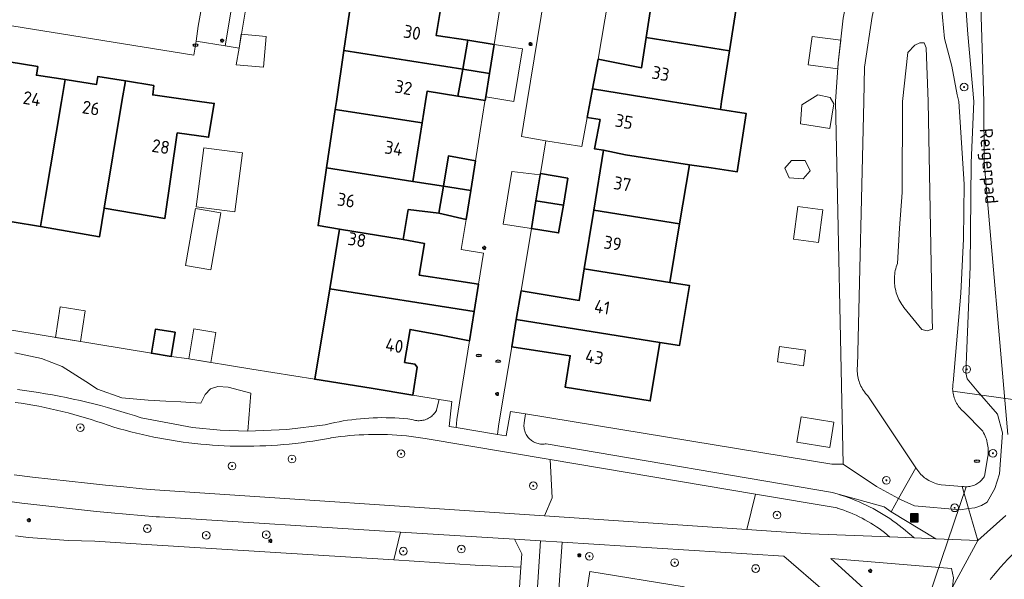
# Model space of a CAD drawing. Header units: metres. Extents: x 152610 to 160096, y 456114 to 462495.
# Tile 572 of 656: x 158562 to 158665, y 460450 to 460508. Entities that reach past the tile are written whole.
import ezdxf
from ezdxf.enums import TextEntityAlignment as Align

# ---------------------------------------------------------------- set-up
doc = ezdxf.new("R2010")
doc.units = ezdxf.units.M
doc.header["$LTSCALE"] = 0.5
doc.layers.get('0').update_dxf_attribs({"linetype": 'CONTINUOUS'})
for name, color, linetype, lineweight in [('B-PV-GK-BESCHOEIING-G', 251, 'GK-BESCHOEIING-SO', 18), ('B-PV-GR-BEPLANTING_CULTUUR_BOSPLANTSOEN-GV', 251, 'CONTINUOUS', 18), ('B-PV-GR-BEPLANTING_CULTUUR_HEESTERS-GV', 251, 'CONTINUOUS', 18), ('B-PV-GR-BOOM-S', 251, 'CONTINUOUS', 25), ('B-PV-GW-TALUD_KRUIN-G', 251, 'CONTINUOUS', 18), ('B-PV-IE-MEUBILAIR-S', 251, 'CONTINUOUS', 25), ('B-PV-IE-MEUBILAIR_WEGMEUBILAIR_AFVALBAK-S', 251, 'CONTINUOUS', 25), ('B-PV-KW-KUNSTWERK_DUIKER-G', 251, 'CONTINUOUS', 18), ('B-PV-OG-BEBOUWING-GV', 6, 'CONTINUOUS', 35), ('B-PV-OG-BEBOUWING-T18', 1, 'CONTINUOUS', 18), ('B-PV-OG-BEBOUWING_SCHUUR-GV', 251, 'CONTINUOUS', 18), ('B-PV-OG-TERREIN_BEGROEID-GV', 251, 'CONTINUOUS', 18), ('B-PV-OG-TOPOGRAFIE-T18', 1, 'CONTINUOUS', 18), ('B-PV-OG-WATER_SLOOT-GV', 251, 'CONTINUOUS', 18), ('B-PV-VH-GESLOTENVERHARDING_ASFALT-GV', 251, 'CONTINUOUS', 18), ('B-PV-VH-HALFVERHARDING_GRAVEL-GV', 251, 'CONTINUOUS', 18), ('B-PV-VH-OPENVERHARDING_BETONSTRAATSTEEN-GV', 251, 'CONTINUOUS', 18), ('B-PV-VH-OPENVERHARDING_STRAATBAKSTEEN-GV', 251, 'CONTINUOUS', 18), ('B-PV-VH-OPENVERHARDING_TEGEL-GV', 251, 'CONTINUOUS', 18)]:
    doc.layers.add(name, color=color, linetype=linetype, lineweight=lineweight)
doc.styles.add('NLCS-ISO', font='NLCS-ISO.ttf')
doc.styles.add('NLCS-ISO-M750-T18', font='NLCS-ISO.ttf', dxfattribs={"height": 1.35})
doc.linetypes.add('GK-BESCHOEIING-SO', pattern='A,18,-3,[1,NLCS.SHX,S=0.6,R=0,X=0,Y=0],-3', length=24)

# ---------------------------------------------------------------- blocks, each defined once
blk = doc.blocks.new('SIE-WEG_AFVALBAK-SO')
h = blk.add_hatch(color=256)
h.dxf.hatch_style = 1
h.paths.add_polyline_path([(-1.5, -1.5), (1.5, -1.5), (1.5, 1.5), (-1.5, 1.5)])
for points in [[(-2, -2), (2, -2), (2, 2), (-2, 2)], [(-1.5, -1.5), (1.5, -1.5), (1.5, 1.5), (-1.5, 1.5)]]:
    blk.add_lwpolyline(points, close=True)
blk = doc.blocks.new('SIE-MEUBILAIR_PAAL_LICHTMAST-SO')
for points in [[(-0.62, 0), (-1, 0)], [(-0.71, 0.71), (-0.44, 0.44)], [(0, 1), (0, 0.62)], [(0.44, 0.44), (0.71, 0.71)], [(1, 0), (0.62, 0)], [(-0.71, -0.71), (-0.44, -0.44)], [(0, -0.62), (0, -1)], [(0.44, -0.44), (0.71, -0.71)]]:
    blk.add_lwpolyline(points)
blk.add_circle((0, 0), 0.5)
blk = doc.blocks.new('SIE-MEUBILAIR_PUT_RIOOLPUT-SO')
blk.add_ellipse((0, 0), major_axis=(1.25, 0), ratio=0.54)
at = {"style": 'NLCS-ISO'}
blk.add_text('ri', height=0.75, dxfattribs=at).set_placement((-0.04, 0.07), align=Align.MIDDLE_CENTER)
blk = doc.blocks.new('SGR-BOOM_GBKN-SO')
at = {"linetype": 'ByBlock', "lineweight": 18}
h = blk.add_hatch(color=0, dxfattribs=at)
h.dxf.hatch_style = 1
edge = h.paths.add_edge_path()
edge.add_arc((0, 0), 0.25, 0, 360)
at = {"color": 0, "linetype": 'ByBlock', "lineweight": 18}
for radius in [2, 0.25]:
    blk.add_circle((0, 0), radius, dxfattribs=at)
at = {"color": 0, "linetype": 'ByBlock', "lineweight": 18, "style": 'NLCS-ISO'}
blk.add_attdef('SOORT', (2.5, 0), '', height=1.5, dxfattribs=at)

msp = doc.modelspace()

# ---------------------------------------------------------------- linework, layer by layer
at = {"layer": 'B-PV-GK-BESCHOEIING-G', "flags": 128}
msp.add_lwpolyline([(158660.574, 460840.433), (158660.688, 460840.182), (158661.267, 460838.898), (158661.944, 460837.217), (158662.182, 460836.328), (158662.542, 460834.404), (158662.754, 460832.895), (158662.605, 460830.251), (158662.226, 460827.161), (158661.902, 460821.35), (158661.084, 460817.154), (158660.575, 460814.837), (158658.972, 460812.504), (158658.553, 460809.796), (158657.206, 460802.376), (158656.45, 460792.575), (158656.026, 460785.699), (158656.193, 460780.298), (158656.735, 460773.796), (158657.079, 460771.164), (158657.258, 460767.061), (158656.817, 460759.74), (158656.571, 460752.129), (158656.245, 460744.944), (158655.846, 460740.353), (158655.364, 460736.788), (158654.55, 460730.316), (158654.672, 460725.96), (158655.204, 460720.988), (158655.936, 460711.756), (158655.714, 460703.43), (158655.764, 460698.105), (158655.439, 460694.096), (158654.616, 460689.27), (158653.261, 460682.505), (158652.773, 460676.616), (158652.639, 460666.489), (158652.619, 460659.887), (158652.445, 460653.283), (158652.484, 460646.584), (158652.413, 460642.189), (158652.003, 460636.223), (158652.356, 460635.354), (158652.883, 460634.699), (158652.762, 460628.89), (158652.507, 460619.517), (158652.33, 460613.437), (158651.804, 460607.276), (158651.029, 460597.552), (158650.936, 460590.233), (158651.469, 460585.202), (158652.954, 460576.285), (158653.46, 460572.455), (158654.008, 460568.276), (158654.484, 460562.935), (158654.649, 460557.902), (158654.699, 460552.674), (158654.796, 460546.15), (158654.797, 460542.568), (158653.954, 460527.829), (158653.969, 460525.235), (158653.924, 460522.989), (158653.627, 460520.818), (158650.948, 460508.837), (158650.147, 460503.547), (158650.094, 460499.999), (158649.419, 460472.464), (158649.406, 460472.287), (158649.401, 460472.11), (158649.405, 460471.933), (158649.416, 460471.756), (158649.435, 460471.58), (158649.462, 460471.405), (158649.497, 460471.232), (158649.54, 460471.06), (158649.59, 460470.89), (158649.648, 460470.723), (158649.714, 460470.558), (158649.787, 460470.397), (158649.867, 460470.239), (158649.954, 460470.085), (158650.048, 460469.934), (158650.149, 460469.789), (158650.256, 460469.648), (158650.37, 460469.512), (158650.489, 460469.381), (158650.497, 460469.373), (158655.497, 460461.905), (158655.589, 460461.759), (158655.688, 460461.618), (158655.793, 460461.481), (158655.905, 460461.349), (158656.022, 460461.223), (158656.146, 460461.102), (158656.274, 460460.987), (158656.408, 460460.878), (158656.547, 460460.776), (158656.69, 460460.68), (158656.838, 460460.59), (158656.99, 460460.508), (158657.145, 460460.433), (158657.304, 460460.365), (158657.465, 460460.304), (158657.63, 460460.252), (158657.796, 460460.206), (158657.965, 460460.169), (158658.135, 460460.139), (158660.313, 460459.975), (158660.443, 460459.953), (158660.575, 460459.939), (158660.707, 460459.932), (158660.839, 460459.934), (158660.971, 460459.944), (158661.101, 460459.962), (158661.231, 460459.987), (158661.359, 460460.021), (158661.484, 460460.062), (158661.607, 460460.11), (158661.727, 460460.166), (158661.843, 460460.229), (158661.955, 460460.299), (158662.063, 460460.376), (158662.166, 460460.459), (158662.263, 460460.548), (158662.355, 460460.643), (158662.441, 460460.743), (158662.521, 460460.848), (158662.595, 460460.958), (158662.637, 460461.029), (158662.999, 460463.069), (158663.018, 460463.25), (158663.029, 460463.432), (158663.032, 460463.613), (158663.027, 460463.795), (158663.014, 460463.977), (158662.993, 460464.157), (158662.964, 460464.337), (158662.927, 460464.515), (158662.883, 460464.692), (158662.831, 460464.866), (158662.771, 460465.038), (158662.703, 460465.207), (158662.629, 460465.373), (158662.547, 460465.535), (158662.458, 460465.694), (158662.454, 460465.7), (158660.53, 460467.699), (158660.45, 460467.764), (158660.331, 460467.869), (158660.217, 460467.98), (158660.11, 460468.096), (158660.008, 460468.218), (158659.912, 460468.345), (158659.823, 460468.476), (158659.741, 460468.612), (158659.666, 460468.751), (158659.598, 460468.895), (158659.537, 460469.041), (158659.483, 460469.191), (158659.438, 460469.342), (158659.4, 460469.496), (158659.369, 460469.652), (158659.347, 460469.809), (158659.332, 460469.967), (158659.326, 460470.126), (158659.328, 460470.284), (158659.337, 460470.443), (158659.355, 460470.6), (158659.38, 460470.757), (158660.159, 460480.059), (158660.465, 460485.726), (158660.52, 460491.4), (158659.972, 460499.999), (158659.78, 460500.68), (158659.241, 460503.669), (158658.477, 460506.528), (158658.164, 460509.867), (158658.263, 460512.83), (158658.588, 460516.801), (158658.65, 460519.531), (158658.575, 460522.28), (158658.269, 460524.989), (158658.221, 460526.615), (158658.441, 460528.765), (158658.518, 460532.019), (158658.571, 460532.948), (158659.061, 460535.197), (158658.856, 460537.248), (158658.232, 460538.67)], dxfattribs=at)
msp.add_lwpolyline([(158654.064, 460490.523), (158654.12, 460499.999), (158654.668, 460505.083), (158655.399, 460505.862), (158655.921, 460506.098), (158656.366, 460506.081), (158656.582, 460505.559), (158656.762, 460499.999), (158657.188, 460477.468), (158657.222, 460476.329), (158656.684, 460476.16), (158656.133, 460476.284), (158654.262, 460478.573), (158654.258, 460478.577), (158654.142, 460478.732), (158654.033, 460478.892), (158653.93, 460479.056), (158653.834, 460479.224), (158653.745, 460479.395), (158653.663, 460479.571), (158653.588, 460479.749), (158653.521, 460479.931), (158653.461, 460480.115), (158653.409, 460480.301), (158653.365, 460480.49), (158653.329, 460480.68), (158653.3, 460480.871), (158653.28, 460481.064), (158653.267, 460481.257), (158653.263, 460481.45), (158653.266, 460481.644), (158653.278, 460481.837), (158653.297, 460482.029), (158653.324, 460482.221), (158653.36, 460482.411), (158653.403, 460482.6), (158653.453, 460482.787), (158653.512, 460482.971), (158653.578, 460483.153), (158653.806, 460486.839)], close=True, dxfattribs=at)
at = {"layer": 'B-PV-GR-BEPLANTING_CULTUUR_BOSPLANTSOEN-GV', "flags": 128}
for points in [[(158665.073, 460465.375), (158662.589, 460493.654), (158662.584, 460500), (158661.877, 460522.117)], [(158658.164, 460509.867), (158658.477, 460506.528), (158659.241, 460503.669), (158659.78, 460500.68), (158659.972, 460499.999), (158660.52, 460491.4), (158660.465, 460485.726), (158660.159, 460480.059), (158659.38, 460470.757), (158659.355, 460470.6), (158659.337, 460470.443), (158659.328, 460470.284), (158659.326, 460470.126), (158659.332, 460469.967), (158659.347, 460469.809), (158659.369, 460469.652), (158659.4, 460469.497), (158659.438, 460469.343), (158659.483, 460469.191), (158659.537, 460469.041), (158659.598, 460468.895), (158659.666, 460468.751), (158659.741, 460468.612), (158659.823, 460468.476), (158659.912, 460468.345), (158660.008, 460468.218), (158660.11, 460468.096), (158660.217, 460467.98), (158660.331, 460467.869), (158660.45, 460467.764), (158660.53, 460467.699), (158662.454, 460465.7), (158662.458, 460465.694), (158662.547, 460465.535), (158662.629, 460465.373), (158662.703, 460465.207), (158662.771, 460465.038), (158662.831, 460464.866), (158662.883, 460464.692), (158662.927, 460464.515), (158662.964, 460464.337), (158662.993, 460464.157), (158663.014, 460463.977), (158663.027, 460463.795), (158663.032, 460463.613), (158663.029, 460463.431), (158663.018, 460463.25), (158662.999, 460463.069), (158662.637, 460461.029), (158662.595, 460460.958), (158662.521, 460460.848), (158662.441, 460460.743), (158662.355, 460460.643), (158662.263, 460460.548), (158662.166, 460460.459), (158662.063, 460460.376), (158661.955, 460460.299), (158661.843, 460460.229), (158661.727, 460460.166), (158661.607, 460460.11), (158661.484, 460460.062), (158661.359, 460460.021), (158661.231, 460459.987), (158661.101, 460459.962), (158660.97, 460459.944), (158660.839, 460459.934), (158660.707, 460459.932), (158660.575, 460459.939), (158660.443, 460459.953), (158660.313, 460459.975), (158660.988, 460457.657), (158661.626, 460457.756), (158662.319, 460457.968), (158662.92, 460458.346), (158663.712, 460459.759), (158664.211, 460461.289), (158664.5, 460465.555), (158663.998, 460467.496), (158661.877, 460469.906), (158660.846, 460471.17), (158660.698, 460471.788), (158661.157, 460482.82), (158661.262, 460493.616), (158661.52, 460500), (158660.9, 460506.994), (158660.337, 460514.692)], [(158660.337, 460514.692), (158660.9, 460506.994), (158661.52, 460500), (158661.262, 460493.616), (158661.157, 460482.82), (158660.698, 460471.788), (158660.846, 460471.17), (158661.877, 460469.906), (158663.998, 460467.496), (158664.5, 460465.555), (158664.211, 460461.289), (158663.712, 460459.759), (158662.92, 460458.346), (158662.319, 460457.968), (158661.626, 460457.756), (158660.988, 460457.657), (158661.95, 460454.357), (158664.854, 460456.95)], [(158647.946, 460508.649), (158647.425, 460503.998), (158647.135, 460500), (158647.947, 460462.275), (158651.415, 460459.951), (158653.707, 460458.7), (158655.497, 460461.905), (158650.497, 460469.373), (158650.489, 460469.381), (158650.37, 460469.512), (158650.256, 460469.648), (158650.149, 460469.789), (158650.048, 460469.935), (158649.954, 460470.084), (158649.867, 460470.239), (158649.787, 460470.397), (158649.714, 460470.558), (158649.648, 460470.723), (158649.59, 460470.89), (158649.54, 460471.06), (158649.497, 460471.232), (158649.462, 460471.405), (158649.435, 460471.58), (158649.416, 460471.756), (158649.405, 460471.933), (158649.401, 460472.11), (158649.406, 460472.287), (158649.419, 460472.464), (158650.094, 460499.999), (158650.147, 460503.547), (158650.948, 460508.837)], [(158561.787, 460473.872), (158564.56, 460473.283), (158566.721, 460472.424), (158569.2, 460470.872), (158570.412, 460470.066), (158572.927, 460469.174), (158575.681, 460468.93), (158577.514, 460468.831), (158579.066, 460468.747), (158581.149, 460468.635), (158581.591, 460469.513), (158582.157, 460470.117), (158582.92, 460470.367), (158583.982, 460470.294), (158586.334, 460469.653), (158586.033, 460465.718), (158590.07, 460465.876), (158594.078, 460466.388), (158594.206, 460466.419), (158594.642, 460466.52), (158595.08, 460466.614), (158595.52, 460466.699), (158595.961, 460466.777), (158596.403, 460466.846), (158596.847, 460466.908), (158597.291, 460466.962), (158597.736, 460467.008), (158598.183, 460467.046), (158598.629, 460467.076), (158599.077, 460467.098), (158599.524, 460467.112), (158599.972, 460467.118), (158600.42, 460467.116), (158600.867, 460467.106), (158601.315, 460467.088), (158601.762, 460467.062), (158602.208, 460467.028), (158602.654, 460466.986), (158603.099, 460466.936), (158603.22, 460466.894), (158603.344, 460466.86), (158603.47, 460466.834), (158603.597, 460466.815), (158603.724, 460466.805), (158603.853, 460466.802), (158603.981, 460466.808), (158604.109, 460466.821), (158604.235, 460466.843), (158604.36, 460466.872), (158604.483, 460466.909), (158604.603, 460466.954), (158604.72, 460467.006), (158604.834, 460467.065), (158604.944, 460467.131), (158605.05, 460467.204), (158605.151, 460467.283), (158605.246, 460467.368), (158605.337, 460467.46), (158605.421, 460467.556), (158605.499, 460467.658), (158605.571, 460467.764), (158605.636, 460467.875), (158605.666, 460467.933), (158605.917, 460469.022), (158603.181, 460469.466), (158598.842, 460470.169), (158592.99, 460471.118), (158586.46, 460472.177), (158579.698, 460473.273), (158578.049, 460473.479), (158576.006, 460473.815), (158547.353, 460478.529)], [(158561.738, 460461.167), (158563.638, 460460.938), (158565.539, 460460.717), (158567.441, 460460.505), (158569.344, 460460.3), (158571.247, 460460.103), (158573.152, 460459.914), (158575.057, 460459.733), (158576.355, 460459.614), (158616.877, 460456.902), (158617.685, 460458.767), (158617.461, 460462.753), (158604.459, 460464.944), (158603.974, 460465.023), (158603.488, 460465.094), (158603.002, 460465.157), (158602.514, 460465.212), (158602.025, 460465.26), (158601.536, 460465.299), (158601.045, 460465.33), (158600.555, 460465.353), (158600.064, 460465.369), (158599.573, 460465.376), (158599.082, 460465.375), (158598.591, 460465.367), (158598.1, 460465.35), (158597.61, 460465.325), (158597.12, 460465.292), (158596.631, 460465.252), (158596.142, 460465.203), (158595.655, 460465.146), (158595.168, 460465.082), (158594.682, 460465.01), (158594.647, 460465.004), (158594.602, 460464.995), (158593.997, 460464.883), (158593.391, 460464.779), (158592.783, 460464.683), (158592.174, 460464.595), (158591.564, 460464.514), (158590.953, 460464.442), (158590.342, 460464.377), (158589.729, 460464.321), (158589.116, 460464.272), (158588.502, 460464.231), (158587.888, 460464.199), (158587.273, 460464.174), (158586.658, 460464.157), (158586.043, 460464.149), (158585.428, 460464.148), (158584.813, 460464.155), (158584.198, 460464.171), (158583.583, 460464.194), (158582.969, 460464.225), (158582.355, 460464.265), (158581.742, 460464.312), (158581.129, 460464.367), (158580.517, 460464.43), (158579.906, 460464.502), (158579.296, 460464.581), (158578.687, 460464.668), (158578.079, 460464.763), (158577.473, 460464.866), (158576.868, 460464.976), (158576.264, 460465.095), (158575.662, 460465.221), (158575.062, 460465.356), (158574.463, 460465.498), (158573.867, 460465.648), (158573.272, 460465.805), (158572.679, 460465.97), (158572.089, 460466.143), (158571.501, 460466.324), (158570.913, 460466.531), (158570.323, 460466.73), (158569.731, 460466.922), (158569.135, 460467.106), (158568.538, 460467.282), (158567.938, 460467.451), (158567.337, 460467.611), (158566.733, 460467.765), (158566.127, 460467.91), (158565.52, 460468.048), (158564.91, 460468.178), (158564.299, 460468.3), (158563.687, 460468.414), (158563.073, 460468.52), (158562.458, 460468.618), (158561.842, 460468.709)], [(158561.863, 460454.827), (158563.234, 460454.673), (158564.607, 460454.543), (158565.982, 460454.436), (158567.359, 460454.354), (158568.738, 460454.295), (158570.117, 460454.261), (158574.95, 460453.97), (158601.231, 460452.32), (158601.904, 460455.226), (158576.833, 460456.798), (158576.49, 460456.824), (158574.936, 460456.949), (158573.384, 460457.082), (158571.832, 460457.222), (158570.281, 460457.371), (158568.731, 460457.527), (158567.182, 460457.692), (158565.633, 460457.864), (158564.085, 460458.044), (158562.539, 460458.233), (158560.993, 460458.429)]]:
    msp.add_lwpolyline(points, dxfattribs=at)
for points in [[(158585.346, 460515.728), (158582.194, 460516.286), (158582.001, 460515.193), (158582.119, 460515.174), (158581.417, 460510.899), (158580.882, 460507.834), (158580.646, 460506.282), (158583.657, 460505.791)], [(158656.366, 460506.081), (158655.921, 460506.098), (158655.399, 460505.862), (158654.668, 460505.084), (158654.12, 460499.999), (158654.064, 460490.523), (158653.806, 460486.839), (158653.578, 460483.153), (158653.512, 460482.971), (158653.453, 460482.787), (158653.403, 460482.6), (158653.359, 460482.411), (158653.324, 460482.221), (158653.297, 460482.029), (158653.278, 460481.837), (158653.266, 460481.644), (158653.263, 460481.45), (158653.267, 460481.257), (158653.28, 460481.064), (158653.3, 460480.871), (158653.329, 460480.68), (158653.365, 460480.49), (158653.409, 460480.301), (158653.461, 460480.115), (158653.521, 460479.931), (158653.588, 460479.749), (158653.663, 460479.571), (158653.745, 460479.395), (158653.834, 460479.224), (158653.93, 460479.056), (158654.033, 460478.892), (158654.142, 460478.732), (158654.258, 460478.578), (158654.262, 460478.573), (158656.133, 460476.284), (158656.684, 460476.16), (158657.222, 460476.329), (158657.188, 460477.468), (158656.762, 460499.999), (158656.582, 460505.559)], [(158646.75, 460462.269), (158614.911, 460467.521), (158614.77, 460466.584), (158614.755, 460466.461), (158614.748, 460466.337), (158614.749, 460466.213), (158614.758, 460466.089), (158614.775, 460465.966), (158614.8, 460465.844), (158614.832, 460465.724), (158614.873, 460465.607), (158614.92, 460465.492), (158614.975, 460465.381), (158615.038, 460465.273), (158615.106, 460465.17), (158615.182, 460465.071), (158615.263, 460464.978), (158615.351, 460464.89), (158615.444, 460464.807), (158615.542, 460464.731), (158615.645, 460464.661), (158615.752, 460464.598), (158615.862, 460464.543), (158615.977, 460464.494), (158616.094, 460464.453), (158616.213, 460464.419), (158616.335, 460464.393), (158616.458, 460464.375), (158616.581, 460464.365), (158616.705, 460464.363), (158616.83, 460464.369), (158616.953, 460464.383), (158617.041, 460464.398), (158646.819, 460459.336), (158646.935, 460459.304), (158652.2, 460457.851), (158652.933, 460457.315), (158653.707, 460458.7), (158651.415, 460459.951), (158647.947, 460462.275)], [(158647.3, 460457.726), (158638.808, 460459.157), (158637.917, 460455.494), (158644.55, 460455.05), (158652.774, 460454.722), (158652.508, 460454.946), (158652.237, 460455.163), (158651.96, 460455.374), (158651.68, 460455.579), (158651.394, 460455.777), (158651.104, 460455.968), (158650.81, 460456.153), (158650.511, 460456.331), (158650.209, 460456.502), (158649.902, 460456.666), (158649.592, 460456.823), (158649.278, 460456.973), (158648.961, 460457.115), (158648.641, 460457.25), (158648.318, 460457.378), (158647.992, 460457.499), (158647.663, 460457.611), (158647.332, 460457.716)], [(158613.774, 460454.482), (158601.904, 460455.226), (158601.231, 460452.32), (158609.68, 460451.79), (158614.436, 460451.577), (158614.528, 460452.97)]]:
    msp.add_lwpolyline(points, close=True, dxfattribs=at)
at = {"layer": 'B-PV-GR-BEPLANTING_CULTUUR_HEESTERS-GV', "flags": 128}
for points in [[(158614.578, 460505.466), (158611.637, 460505.933), (158611.154, 460502.911), (158610.764, 460500.472), (158613.709, 460500)], [(158616.442, 460492.358), (158613.497, 460492.717), (158612.592, 460487.241), (158615.514, 460486.774), (158615.995, 460489.671)], [(158632.61, 460444.39), (158633.41, 460449.19), (158643.23, 460447.61), (158642.44, 460442.82), (158648.8, 460441.872), (158648.994, 460441.848), (158649.317, 460441.8), (158649.512, 460441.767), (158650.437, 460445.225), (158641.77, 460452.73), (158618.728, 460454.173), (158618.179, 460446.271), (158619.52, 460446.336), (158620.86, 460446.252), (158621.61, 460451.11), (158631.42, 460449.53), (158630.62, 460444.71)]]:
    msp.add_lwpolyline(points, close=True, dxfattribs=at)
msp.add_lwpolyline([(158659.3, 460449.49), (158659.423, 460450.464), (158659.2, 460451.42), (158646.64, 460452.47), (158653.849, 460445.947)], dxfattribs=at)
at = {"layer": 'B-PV-GW-TALUD_KRUIN-G', "flags": 128}
for points in [[(158651.7, 460539.057), (158651.406, 460534.053), (158651.467, 460531.214), (158651.489, 460530.201), (158651.018, 460525.199), (158650.139, 460518.598), (158648.866, 460513.299), (158647.946, 460508.649), (158647.425, 460503.998), (158647.135, 460500), (158647.947, 460462.275), (158651.415, 460459.951), (158653.707, 460458.7)], [(158660.988, 460457.657), (158661.626, 460457.756), (158662.319, 460457.968), (158662.92, 460458.346), (158663.712, 460459.759), (158664.211, 460461.289), (158664.5, 460465.555), (158663.998, 460467.496), (158661.877, 460469.906), (158660.846, 460471.17), (158660.698, 460471.788), (158661.157, 460482.82), (158661.262, 460493.616), (158661.52, 460500), (158660.9, 460506.994), (158660.337, 460514.692), (158660.08, 460524.023), (158660.462, 460534.854), (158660.454, 460538.538)], [(158653.707, 460458.7), (158653.888, 460458.601), (158655.36, 460457.955), (158660.096, 460457.519), (158660.988, 460457.657)]]:
    msp.add_lwpolyline(points, dxfattribs=at)
at = {"layer": 'B-PV-KW-KUNSTWERK_DUIKER-G', "flags": 128}
for points in [[(158672.569, 460468.034), (158659.343, 460469.857)], [(158646.507, 460418.063), (158660.715, 460459.933)]]:
    msp.add_lwpolyline(points, dxfattribs=at)
at = {"layer": 'B-PV-OG-BEBOUWING-GV', "flags": 128}
for points in [[(158637.093, 460511.466), (158623.995, 460513.579), (158623.497, 460510.528), (158627.947, 460509.811), (158627.457, 460506.633), (158636.123, 460505.252)], [(158603.191, 460510.835), (158596.961, 460511.749), (158596.916, 460511.443), (158596.014, 460505.297), (158608.385, 460503.347), (158608.926, 460506.365), (158605.629, 460506.838), (158606.204, 460510.393)], [(158636.123, 460505.252), (158627.457, 460506.633), (158626.975, 460503.509), (158622.457, 460504.388), (158621.87, 460501.302), (158629.968, 460500), (158635.172, 460499.163), (158635.303, 460500)], [(158611.637, 460505.933), (158608.926, 460506.365), (158608.385, 460503.347), (158611.154, 460502.911)], [(158608.385, 460503.347), (158596.014, 460505.297), (158595.237, 460500), (158595.115, 460499.173), (158604.163, 460497.77), (158604.523, 460499.999), (158604.697, 460501.074), (158607.885, 460500.558)], [(158564.194, 460503.628), (158561.202, 460504.125), (158559.042, 460490.906), (158558.557, 460487.956), (158564.454, 460487.01), (158564.964, 460489.91), (158566.66, 460500), (158567.041, 460502.267), (158564.041, 460502.728)], [(158573.301, 460502.143), (158570.444, 460502.606), (158570.3, 460501.765), (158567.24, 460502.236), (158567.041, 460502.267), (158566.66, 460500), (158564.964, 460489.91), (158564.454, 460487.01), (158570.608, 460485.928), (158571.079, 460488.893), (158571.084, 460488.892), (158572.943, 460500)], [(158611.154, 460502.911), (158608.385, 460503.347), (158607.885, 460500.558), (158610.705, 460500.108), (158610.764, 460500.472)], [(158576.272, 460501.661), (158573.301, 460502.143), (158572.943, 460500), (158571.084, 460488.892), (158577.407, 460487.84), (158578.685, 460496.728), (158581.944, 460496.281), (158582.544, 460499.788), (158581.022, 460499.999), (158576.136, 460500.67)], [(158621.302, 460498.318), (158622.656, 460498.109), (158622.075, 460495.086), (158623.016, 460494.947), (158625.302, 460494.464), (158631.949, 460493.415), (158634.223, 460493.082), (158636.901, 460492.664), (158637.85, 460498.745), (158635.172, 460499.163), (158629.968, 460500), (158621.87, 460501.302), (158621.623, 460500)], [(158604.163, 460497.77), (158595.115, 460499.173), (158594.223, 460493.096), (158603.179, 460491.688)], [(158609.699, 460493.828), (158606.89, 460494.328), (158606.365, 460491.187), (158609.205, 460490.741)], [(158625.302, 460494.464), (158623.016, 460494.947), (158622.006, 460488.706), (158630.929, 460487.272), (158631.949, 460493.415)], [(158595.566, 460486.713), (158602.199, 460485.627), (158602.705, 460488.759), (158605.896, 460488.378), (158606.365, 460491.187), (158603.179, 460491.688), (158594.223, 460493.096), (158593.342, 460487.096)], [(158619.32, 460492.021), (158616.464, 460492.493), (158616.442, 460492.358), (158615.995, 460489.671), (158618.843, 460489.214)], [(158609.205, 460490.741), (158606.365, 460491.187), (158605.896, 460488.378), (158608.724, 460487.735)], [(158618.843, 460489.214), (158615.995, 460489.671), (158615.514, 460486.774), (158618.351, 460486.321)], [(158630.929, 460487.272), (158622.006, 460488.706), (158621.018, 460482.601), (158629.913, 460481.157)], [(158602.199, 460485.627), (158595.566, 460486.713), (158594.542, 460480.512), (158609.561, 460478.141), (158610.018, 460481.009), (158607.074, 460481.457), (158603.85, 460481.948), (158604.398, 460485.231)], [(158613.945, 460477.329), (158628.881, 460474.943), (158630.933, 460474.631), (158631.973, 460480.853), (158629.913, 460481.157), (158621.018, 460482.601), (158620.483, 460479.294), (158614.438, 460480.298)], [(158609.561, 460478.141), (158594.542, 460480.512), (158592.99, 460471.118), (158598.842, 460470.169), (158603.181, 460469.466), (158603.649, 460472.354), (158603.402, 460472.697), (158602.334, 460472.869), (158602.906, 460476.294), (158606.13, 460475.682), (158609.081, 460475.122)], [(158628.881, 460474.943), (158613.945, 460477.329), (158613.472, 460474.483), (158619.554, 460473.556), (158619.026, 460470.296), (158627.871, 460468.864)], [(158578.482, 460476.017), (158576.417, 460476.312), (158576.006, 460473.815), (158578.049, 460473.479)]]:
    msp.add_lwpolyline(points, close=True, dxfattribs=at)
at = {"layer": 'B-PV-OG-BEBOUWING_SCHUUR-GV', "flags": 128}
for points in [[(158587.942, 460506.743), (158585.354, 460506.986), (158585.116, 460505.553), (158584.829, 460503.822), (158587.645, 460503.559)], [(158647.69, 460506.362), (158644.714, 460506.743), (158644.313, 460503.804), (158647.38, 460503.377), (158647.425, 460503.998)], [(158646.577, 460500.42), (158645.321, 460500.698), (158643.645, 460499.645), (158643.506, 460497.673), (158646.543, 460497.202), (158646.954, 460499.758)], [(158585.482, 460494.651), (158581.463, 460495.187), (158580.644, 460489.044), (158584.663, 460488.508)], [(158644.501, 460492.779), (158643.992, 460493.869), (158642.576, 460493.855), (158641.877, 460493.068), (158642.336, 460492.072), (158643.779, 460491.967)], [(158645.813, 460488.738), (158643.22, 460489.072), (158642.783, 460485.675), (158645.376, 460485.342)], [(158583.225, 460488.421), (158580.606, 460488.88), (158579.565, 460482.947), (158582.184, 460482.488)], [(158569.122, 460478.241), (158566.516, 460478.634), (158566.036, 460475.455), (158568.636, 460475.027)], [(158582.713, 460475.986), (158580.404, 460476.367), (158579.889, 460473.242), (158582.199, 460472.868)], [(158644.029, 460474.138), (158641.331, 460474.522), (158641.101, 460472.908), (158643.8, 460472.524)], [(158646.981, 460466.634), (158643.557, 460467.19), (158643.134, 460464.584), (158646.557, 460464.028)]]:
    msp.add_lwpolyline(points, close=True, dxfattribs=at)
at = {"layer": 'B-PV-OG-TERREIN_BEGROEID-GV', "flags": 128}
for points in [[(158585.346, 460515.728), (158583.657, 460505.791), (158585.116, 460505.553), (158586.745, 460515.361)], [(158562.087, 460470.043), (158562.814, 460469.947), (158563.54, 460469.843), (158564.264, 460469.731), (158564.987, 460469.611), (158565.709, 460469.483), (158566.429, 460469.347), (158567.148, 460469.204), (158567.865, 460469.052), (158568.58, 460468.893), (158569.294, 460468.726), (158570.006, 460468.552), (158570.716, 460468.369), (158571.423, 460468.179), (158572.129, 460467.981), (158572.833, 460467.775), (158573.534, 460467.562), (158574.233, 460467.341), (158574.929, 460467.112), (158580.275, 460466.111), (158583.148, 460465.824), (158586.033, 460465.718), (158586.334, 460469.653), (158583.982, 460470.294), (158582.92, 460470.367), (158582.157, 460470.117), (158581.591, 460469.513), (158581.149, 460468.635), (158579.066, 460468.747), (158577.514, 460468.831), (158575.681, 460468.93), (158572.927, 460469.174), (158570.412, 460470.066), (158569.2, 460470.872), (158566.721, 460472.424), (158564.56, 460473.283), (158561.787, 460473.872)]]:
    msp.add_lwpolyline(points, dxfattribs=at)
for points in [[(158638.808, 460459.157), (158617.461, 460462.753), (158617.685, 460458.767), (158616.877, 460456.902), (158637.917, 460455.494)], [(158655.589, 460461.759), (158655.497, 460461.905), (158653.707, 460458.7), (158653.888, 460458.601), (158655.36, 460457.955), (158660.096, 460457.519), (158660.988, 460457.657), (158660.313, 460459.975), (158658.135, 460460.139), (158657.965, 460460.169), (158657.796, 460460.206), (158657.63, 460460.251), (158657.466, 460460.304), (158657.304, 460460.365), (158657.145, 460460.433), (158656.99, 460460.508), (158656.838, 460460.59), (158656.69, 460460.68), (158656.547, 460460.776), (158656.408, 460460.878), (158656.274, 460460.987), (158656.146, 460461.102), (158656.022, 460461.223), (158655.905, 460461.349), (158655.793, 460461.481), (158655.688, 460461.618)], [(158652.2, 460457.851), (158646.935, 460459.304), (158647.322, 460459.192), (158647.707, 460459.072), (158648.09, 460458.944), (158648.47, 460458.809), (158648.848, 460458.666), (158649.222, 460458.516), (158649.594, 460458.359), (158649.962, 460458.194), (158650.327, 460458.022), (158650.688, 460457.843), (158651.046, 460457.656), (158651.4, 460457.463), (158651.75, 460457.262), (158652.097, 460457.055), (158652.438, 460456.841), (158652.776, 460456.62), (158653.109, 460456.392), (158653.438, 460456.158), (158653.762, 460455.918), (158654.081, 460455.671), (158654.395, 460455.417), (158654.704, 460455.158), (158655.008, 460454.892), (158655.306, 460454.621), (158657.563, 460454.531), (158652.933, 460457.315)], [(158653.888, 460458.601), (158653.707, 460458.7), (158652.933, 460457.315), (158657.563, 460454.531), (158661.95, 460454.357), (158660.988, 460457.657), (158660.096, 460457.519), (158655.36, 460457.955)]]:
    msp.add_lwpolyline(points, close=True, dxfattribs=at)
at = {"layer": 'B-PV-OG-WATER_SLOOT-GV', "flags": 128}
msp.add_lwpolyline([(158650.948, 460508.837), (158650.147, 460503.547), (158650.094, 460499.999), (158649.419, 460472.464), (158649.406, 460472.287), (158649.401, 460472.11), (158649.405, 460471.933), (158649.416, 460471.756), (158649.435, 460471.58), (158649.462, 460471.405), (158649.497, 460471.232), (158649.54, 460471.06), (158649.59, 460470.89), (158649.648, 460470.723), (158649.714, 460470.558), (158649.787, 460470.397), (158649.867, 460470.239), (158649.954, 460470.084), (158650.048, 460469.935), (158650.149, 460469.789), (158650.256, 460469.648), (158650.37, 460469.512), (158650.489, 460469.381), (158650.497, 460469.373), (158655.497, 460461.905), (158655.589, 460461.759), (158655.688, 460461.618), (158655.793, 460461.481), (158655.905, 460461.349), (158656.022, 460461.223), (158656.146, 460461.102), (158656.274, 460460.987), (158656.408, 460460.878), (158656.547, 460460.776), (158656.69, 460460.68), (158656.838, 460460.59), (158656.99, 460460.508), (158657.145, 460460.433), (158657.304, 460460.365), (158657.466, 460460.304), (158657.63, 460460.251), (158657.796, 460460.206), (158657.965, 460460.169), (158658.135, 460460.139), (158660.313, 460459.975), (158660.443, 460459.953), (158660.575, 460459.939), (158660.707, 460459.932), (158660.839, 460459.934), (158660.97, 460459.944), (158661.101, 460459.962), (158661.231, 460459.987), (158661.359, 460460.021), (158661.484, 460460.062), (158661.607, 460460.11), (158661.727, 460460.166), (158661.843, 460460.229), (158661.955, 460460.299), (158662.063, 460460.376), (158662.166, 460460.459), (158662.263, 460460.548), (158662.355, 460460.643), (158662.441, 460460.743), (158662.521, 460460.848), (158662.595, 460460.958), (158662.637, 460461.029), (158662.999, 460463.069), (158663.018, 460463.25), (158663.029, 460463.431), (158663.032, 460463.613), (158663.027, 460463.795), (158663.014, 460463.977), (158662.993, 460464.157), (158662.964, 460464.337), (158662.927, 460464.515), (158662.883, 460464.692), (158662.831, 460464.866), (158662.771, 460465.038), (158662.703, 460465.207), (158662.629, 460465.373), (158662.547, 460465.535), (158662.458, 460465.694), (158662.454, 460465.7), (158660.53, 460467.699), (158660.45, 460467.764), (158660.331, 460467.869), (158660.217, 460467.98), (158660.11, 460468.096), (158660.008, 460468.218), (158659.912, 460468.345), (158659.823, 460468.476), (158659.741, 460468.612), (158659.666, 460468.751), (158659.598, 460468.895), (158659.537, 460469.041), (158659.483, 460469.191), (158659.438, 460469.343), (158659.4, 460469.497), (158659.369, 460469.652), (158659.347, 460469.809), (158659.332, 460469.967), (158659.326, 460470.126), (158659.328, 460470.284), (158659.337, 460470.443), (158659.355, 460470.6), (158659.38, 460470.757), (158660.159, 460480.059), (158660.465, 460485.726), (158660.52, 460491.4), (158659.972, 460499.999), (158659.78, 460500.68), (158659.241, 460503.669), (158658.477, 460506.528), (158658.164, 460509.867)], dxfattribs=at)
msp.add_lwpolyline([(158655.921, 460506.098), (158656.366, 460506.081), (158656.582, 460505.559), (158656.762, 460499.999), (158657.188, 460477.468), (158657.222, 460476.329), (158656.684, 460476.16), (158656.133, 460476.284), (158654.262, 460478.573), (158654.258, 460478.578), (158654.142, 460478.732), (158654.033, 460478.892), (158653.93, 460479.056), (158653.834, 460479.224), (158653.745, 460479.395), (158653.663, 460479.571), (158653.588, 460479.749), (158653.521, 460479.931), (158653.461, 460480.115), (158653.409, 460480.301), (158653.365, 460480.49), (158653.329, 460480.68), (158653.3, 460480.871), (158653.28, 460481.064), (158653.267, 460481.257), (158653.263, 460481.45), (158653.266, 460481.644), (158653.278, 460481.837), (158653.297, 460482.029), (158653.324, 460482.221), (158653.359, 460482.411), (158653.403, 460482.6), (158653.453, 460482.787), (158653.512, 460482.971), (158653.578, 460483.153), (158653.806, 460486.839), (158654.064, 460490.523), (158654.12, 460499.999), (158654.668, 460505.084), (158655.399, 460505.862)], close=True, dxfattribs=at)
at = {"layer": 'B-PV-VH-GESLOTENVERHARDING_ASFALT-GV', "flags": 128}
for points in [[(158653.849, 460445.947), (158646.64, 460452.47), (158659.2, 460451.42), (158659.423, 460450.464), (158659.3, 460449.49), (158661.95, 460454.357), (158657.563, 460454.531), (158655.306, 460454.621), (158652.774, 460454.722), (158644.55, 460455.05), (158637.917, 460455.494), (158616.877, 460456.902), (158576.355, 460459.614), (158575.057, 460459.733), (158573.152, 460459.914), (158571.247, 460460.103), (158569.344, 460460.3), (158567.441, 460460.505), (158565.539, 460460.717), (158563.638, 460460.938), (158561.738, 460461.167)], [(158560.993, 460458.429), (158562.539, 460458.233), (158564.085, 460458.044), (158565.633, 460457.864), (158567.182, 460457.692), (158568.731, 460457.527), (158570.281, 460457.371), (158571.832, 460457.222), (158573.384, 460457.082), (158574.936, 460456.949), (158576.49, 460456.824), (158576.833, 460456.798), (158601.904, 460455.226), (158613.774, 460454.482), (158616.481, 460454.314), (158618.728, 460454.173), (158641.77, 460452.73), (158650.437, 460445.225)], [(158663.235, 460450.285), (158663.588, 460450.721), (158663.947, 460451.151), (158664.311, 460451.576), (158664.682, 460451.996), (158665.059, 460452.411), (158667.844, 460455.218), (158671.16, 460458.56), (158719.583, 460451.606), (158719.889, 460451.536), (158720.194, 460451.461), (158720.497, 460451.381), (158720.799, 460451.295), (158721.099, 460451.203), (158721.398, 460451.107), (158721.695, 460451.006), (158721.99, 460450.899), (158722.283, 460450.787), (158722.574, 460450.67), (158722.863, 460450.547), (158723.15, 460450.42), (158723.344, 460450.33), (158723.537, 460450.238)], [(158664.854, 460456.95), (158661.95, 460454.357), (158659.3, 460449.49)]]:
    msp.add_lwpolyline(points, dxfattribs=at)
at = {"layer": 'B-PV-VH-HALFVERHARDING_GRAVEL-GV', "flags": 128}
msp.add_lwpolyline([(158561.842, 460468.709), (158562.458, 460468.618), (158563.073, 460468.52), (158563.687, 460468.414), (158564.299, 460468.3), (158564.91, 460468.178), (158565.52, 460468.048), (158566.127, 460467.91), (158566.733, 460467.765), (158567.337, 460467.611), (158567.938, 460467.451), (158568.538, 460467.282), (158569.135, 460467.106), (158569.731, 460466.922), (158570.323, 460466.73), (158570.913, 460466.531), (158571.501, 460466.324), (158572.089, 460466.143), (158572.679, 460465.97), (158573.272, 460465.805), (158573.867, 460465.648), (158574.463, 460465.498), (158575.062, 460465.356), (158575.662, 460465.221), (158576.264, 460465.095), (158576.868, 460464.976), (158577.473, 460464.866), (158578.079, 460464.763), (158578.687, 460464.668), (158579.296, 460464.581), (158579.906, 460464.502), (158580.517, 460464.43), (158581.129, 460464.367), (158581.742, 460464.312), (158582.355, 460464.265), (158582.969, 460464.225), (158583.583, 460464.194), (158584.198, 460464.171), (158584.813, 460464.155), (158585.428, 460464.148), (158586.043, 460464.149), (158586.658, 460464.157), (158587.273, 460464.174), (158587.888, 460464.199), (158588.502, 460464.231), (158589.116, 460464.272), (158589.729, 460464.321), (158590.342, 460464.377), (158590.953, 460464.442), (158591.564, 460464.514), (158592.174, 460464.595), (158592.783, 460464.683), (158593.391, 460464.779), (158593.997, 460464.883), (158594.602, 460464.995), (158594.647, 460465.004), (158594.682, 460465.01), (158595.168, 460465.082), (158595.655, 460465.146), (158596.142, 460465.203), (158596.631, 460465.252), (158597.12, 460465.292), (158597.61, 460465.325), (158598.1, 460465.35), (158598.591, 460465.367), (158599.082, 460465.375), (158599.573, 460465.376), (158600.064, 460465.369), (158600.555, 460465.353), (158601.045, 460465.33), (158601.536, 460465.299), (158602.025, 460465.26), (158602.514, 460465.212), (158603.002, 460465.157), (158603.488, 460465.094), (158603.974, 460465.023), (158604.459, 460464.944), (158617.461, 460462.753), (158638.808, 460459.157), (158647.3, 460457.726), (158647.332, 460457.716), (158647.663, 460457.611), (158647.992, 460457.499), (158648.318, 460457.378), (158648.641, 460457.25), (158648.961, 460457.115), (158649.278, 460456.973), (158649.592, 460456.823), (158649.902, 460456.666), (158650.209, 460456.502), (158650.511, 460456.331), (158650.81, 460456.153), (158651.104, 460455.968), (158651.394, 460455.777), (158651.68, 460455.579), (158651.96, 460455.374), (158652.237, 460455.163), (158652.508, 460454.946), (158652.774, 460454.722), (158655.306, 460454.621), (158655.008, 460454.892), (158654.704, 460455.158), (158654.395, 460455.417), (158654.081, 460455.671), (158653.762, 460455.918), (158653.438, 460456.158), (158653.109, 460456.392), (158652.776, 460456.62), (158652.438, 460456.841), (158652.097, 460457.055), (158651.75, 460457.262), (158651.4, 460457.463), (158651.046, 460457.656), (158650.688, 460457.843), (158650.327, 460458.022), (158649.962, 460458.194), (158649.594, 460458.359), (158649.222, 460458.516), (158648.848, 460458.666), (158648.47, 460458.809), (158648.09, 460458.944), (158647.707, 460459.072), (158647.322, 460459.192), (158646.935, 460459.304), (158646.819, 460459.336), (158617.041, 460464.398), (158616.953, 460464.383), (158616.83, 460464.369), (158616.705, 460464.363), (158616.581, 460464.365), (158616.458, 460464.375), (158616.335, 460464.393), (158616.213, 460464.419), (158616.094, 460464.453), (158615.977, 460464.494), (158615.862, 460464.543), (158615.752, 460464.598), (158615.645, 460464.661), (158615.542, 460464.731), (158615.444, 460464.807), (158615.351, 460464.89), (158615.263, 460464.978), (158615.182, 460465.071), (158615.106, 460465.17), (158615.038, 460465.273), (158614.975, 460465.381), (158614.92, 460465.492), (158614.873, 460465.607), (158614.832, 460465.724), (158614.8, 460465.844), (158614.775, 460465.966), (158614.758, 460466.089), (158614.749, 460466.213), (158614.748, 460466.337), (158614.755, 460466.461), (158614.77, 460466.584), (158614.911, 460467.521), (158613.359, 460467.776), (158612.91, 460465.215), (158611.988, 460465.367), (158607.685, 460466.079), (158606.963, 460466.198), (158607.254, 460468.806), (158605.917, 460469.022), (158605.666, 460467.933), (158605.636, 460467.875), (158605.571, 460467.764), (158605.499, 460467.658), (158605.421, 460467.556), (158605.337, 460467.46), (158605.246, 460467.368), (158605.151, 460467.283), (158605.05, 460467.204), (158604.944, 460467.131), (158604.834, 460467.065), (158604.72, 460467.006), (158604.603, 460466.954), (158604.483, 460466.909), (158604.36, 460466.872), (158604.235, 460466.843), (158604.109, 460466.821), (158603.981, 460466.808), (158603.853, 460466.802), (158603.724, 460466.805), (158603.597, 460466.815), (158603.47, 460466.834), (158603.344, 460466.86), (158603.22, 460466.894), (158603.099, 460466.936), (158602.654, 460466.986), (158602.208, 460467.028), (158601.762, 460467.062), (158601.315, 460467.088), (158600.867, 460467.106), (158600.42, 460467.116), (158599.972, 460467.118), (158599.524, 460467.112), (158599.077, 460467.098), (158598.629, 460467.076), (158598.183, 460467.046), (158597.736, 460467.008), (158597.291, 460466.962), (158596.847, 460466.908), (158596.403, 460466.846), (158595.961, 460466.777), (158595.52, 460466.699), (158595.08, 460466.614), (158594.642, 460466.52), (158594.206, 460466.419), (158594.078, 460466.388), (158590.07, 460465.876), (158586.033, 460465.718), (158583.148, 460465.824), (158580.275, 460466.111), (158574.929, 460467.112), (158574.233, 460467.341), (158573.534, 460467.562), (158572.833, 460467.775), (158572.129, 460467.981), (158571.423, 460468.179), (158570.716, 460468.369), (158570.006, 460468.552), (158569.294, 460468.726), (158568.58, 460468.893), (158567.865, 460469.052), (158567.148, 460469.204), (158566.429, 460469.347), (158565.709, 460469.483), (158564.987, 460469.611), (158564.264, 460469.731), (158563.54, 460469.843), (158562.814, 460469.947), (158562.087, 460470.043)], dxfattribs=at)
at = {"layer": 'B-PV-VH-OPENVERHARDING_BETONSTRAATSTEEN-GV', "flags": 128}
for points in [[(158567.805, 460513.028), (158552.466, 460515.544), (158552.27, 460515.577), (158550.519, 460515.887), (158531.951, 460518.894), (158530.927, 460512.832), (158580.42, 460504.799), (158580.646, 460506.282), (158580.882, 460507.834), (158581.417, 460510.899), (158569.533, 460512.787), (158568.742, 460512.896), (158568.151, 460512.977), (158568, 460512.996)], [(158616.481, 460454.314), (158613.774, 460454.482), (158614.528, 460452.97), (158614.436, 460451.577), (158613.982, 460444.741), (158614.928, 460445.279), (158615.924, 460445.716)], [(158631.42, 460449.53), (158621.61, 460451.11), (158620.86, 460446.252), (158630.62, 460444.71)]]:
    msp.add_lwpolyline(points, close=True, dxfattribs=at)
for points in [[(158612.563, 460511.718), (158611.637, 460505.933), (158614.578, 460505.466), (158613.709, 460500), (158610.764, 460500.472), (158610.705, 460500.108), (158610.687, 460500), (158610.198, 460496.943), (158609.699, 460493.828), (158609.205, 460490.741), (158608.724, 460487.735), (158608.224, 460484.61), (158610.532, 460484.234), (158610.018, 460481.009), (158609.561, 460478.141), (158609.081, 460475.122), (158608.054, 460468.676), (158607.778, 460466.934), (158607.685, 460466.079), (158611.988, 460465.367), (158612.1, 460466.231), (158612.384, 460467.939), (158613.472, 460474.483), (158613.945, 460477.329), (158614.438, 460480.298), (158615.514, 460486.774), (158612.592, 460487.241), (158613.497, 460492.717), (158616.442, 460492.358), (158616.464, 460492.493), (158617.032, 460495.906), (158614.496, 460496.34), (158615.08, 460500), (158616.878, 460511.031)], [(158616.878, 460511.031), (158615.08, 460500), (158614.496, 460496.34), (158617.032, 460495.906), (158617.235, 460495.873), (158620.774, 460495.307), (158621.302, 460498.318), (158621.623, 460500), (158621.87, 460501.302), (158622.457, 460504.388), (158623.497, 460510.528)]]:
    msp.add_lwpolyline(points, dxfattribs=at)
at = {"layer": 'B-PV-VH-OPENVERHARDING_STRAATBAKSTEEN-GV', "flags": 128}
msp.add_lwpolyline([(158667.265, 460608.076), (158664.344, 460608.14), (158663.198, 460575.012), (158662.359, 460550.362), (158662.19, 460540.654), (158662.059, 460538.443), (158661.877, 460522.117), (158662.584, 460500), (158662.589, 460493.654), (158665.073, 460465.375)], dxfattribs=at)
at = {"layer": 'B-PV-VH-OPENVERHARDING_TEGEL-GV', "flags": 128}
msp.add_lwpolyline([(158723.537, 460450.238), (158723.344, 460450.33), (158723.15, 460450.42), (158722.863, 460450.547), (158722.574, 460450.67), (158722.283, 460450.787), (158721.99, 460450.899), (158721.695, 460451.006), (158721.398, 460451.107), (158721.099, 460451.203), (158720.799, 460451.295), (158720.497, 460451.381), (158720.194, 460451.461), (158719.889, 460451.536), (158719.583, 460451.606), (158671.16, 460458.56), (158667.844, 460455.218), (158665.059, 460452.411), (158664.682, 460451.996), (158664.311, 460451.576), (158663.947, 460451.151), (158663.588, 460450.721), (158663.235, 460450.285)], dxfattribs=at)
msp.add_lwpolyline([(158618.728, 460454.173), (158616.481, 460454.314), (158615.924, 460445.716), (158617.038, 460446.047), (158618.179, 460446.271)], close=True, dxfattribs=at)

# ---------------------------------------------------------------- block references
at = {"layer": 'B-PV-GR-BOOM-S', "xscale": 0.2, "yscale": 0.2, "zscale": 0.2}
for p in [(158660.52, 460501.493), (158660.784, 460472.138), (158568.603, 460466.08), (158601.964, 460463.367), (158663.506, 460463.411), (158584.393, 460462.089), (158590.619, 460462.819), (158615.719, 460460.041), (158652.439, 460460.602), (158641.061, 460456.99), (158659.529, 460457.744), (158575.577, 460455.592), (158581.703, 460454.885), (158587.94, 460454.95), (158602.2, 460453.236), (158608.23, 460453.45), (158621.55, 460452.7), (158630.42, 460452.05), (158638.84, 460451.43)]:
    msp.add_blockref('SGR-BOOM_GBKN-SO', p, dxfattribs=at)
at = {"layer": 'B-PV-IE-MEUBILAIR-S', "xscale": 0.2, "yscale": 0.2, "zscale": 0.2}
for name, p in [('SIE-MEUBILAIR_PAAL_LICHTMAST-SO', (158583.365, 460506.325)), ('SIE-MEUBILAIR_PUT_RIOOLPUT-SO', (158580.588, 460505.849)), ('SIE-MEUBILAIR_PAAL_LICHTMAST-SO', (158615.433, 460505.969)), ('SIE-MEUBILAIR_PAAL_LICHTMAST-SO', (158610.6, 460484.77)), ('SIE-MEUBILAIR_PUT_RIOOLPUT-SO', (158610.049, 460473.586)), ('SIE-MEUBILAIR_PUT_RIOOLPUT-SO', (158612.062, 460472.981)), ('SIE-MEUBILAIR_PAAL_LICHTMAST-SO', (158611.946, 460469.586)), ('SIE-MEUBILAIR_PUT_RIOOLPUT-SO', (158661.855, 460462.598)), ('SIE-MEUBILAIR_PAAL_LICHTMAST-SO', (158563.263, 460456.466)), ('SIE-MEUBILAIR_PAAL_LICHTMAST-SO', (158588.373, 460454.306)), ('SIE-MEUBILAIR_PAAL_LICHTMAST-SO', (158620.503, 460452.806)), ('SIE-MEUBILAIR_PAAL_LICHTMAST-SO', (158650.743, 460451.186))]:
    msp.add_blockref(name, p, dxfattribs=at)
at = {"layer": 'B-PV-IE-MEUBILAIR_WEGMEUBILAIR_AFVALBAK-S', "xscale": 0.2, "yscale": 0.2, "zscale": 0.2}
msp.add_blockref('SIE-WEG_AFVALBAK-SO', (158655.338, 460456.702), dxfattribs=at)

# ---------------------------------------------------------------- texts
at = {"layer": 'B-PV-OG-BEBOUWING-T18', "style": 'NLCS-ISO-M750-T18'}
for s, rotation, p in [('30', 349.9, (158603.121, 460507.176)), ('33', 349.2, (158628.965, 460502.898)), ('32', 349.9, (158602.226, 460501.451)), ('24', 350.5, (158563.583, 460500.291)), ('26', 350.8, (158569.721, 460499.311)), ('35', 349.2, (158625.16, 460497.906)), ('28', 350.8, (158576.984, 460495.303)), ('34', 350.8, (158601.203, 460495.128)), ('37', 350.8, (158624.979, 460491.427)), ('36', 351.6, (158596.256, 460489.733)), ('38', 350.6, (158597.387, 460485.614)), ('39', 350.8, (158623.98, 460485.254)), ('41', 350.5, (158622.879, 460478.616)), ('40', 350.9, (158601.275, 460474.612)), ('43', 350.5, (158622.072, 460473.422))]:
    msp.add_text(s, height=1.35, rotation=rotation, dxfattribs=at).set_placement(p, align=Align.MIDDLE)
at = {"layer": 'B-PV-OG-TOPOGRAFIE-T18', "style": 'NLCS-ISO-M750-T18'}
msp.add_text('Reigerpad', height=1.35, rotation=274.5, dxfattribs=at).set_placement((158662.91, 460493.267), align=Align.MIDDLE)

doc.saveas('drawing.dxf')
